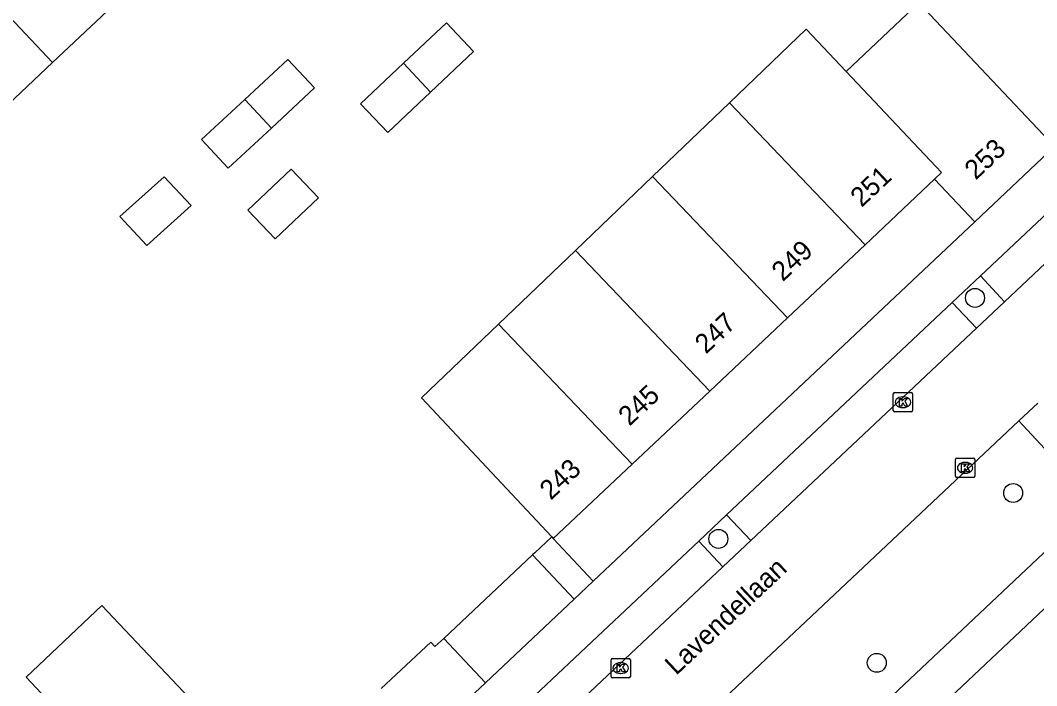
# Model space of a CAD drawing. Extents: x 162542 to 163144, y 380786 to 381511.
# Drawn here: x 162763.9 to 162816.3, y 381361.9 to 381396.2 of the extents above; entities that cross this region are included whole.
import ezdxf

# ---------------------------------------------------------------- set-up
doc = ezdxf.new("R2010")
doc.units = 0
for name, color, linetype in [('IMGEO_Boom', 7, 'Continuous'), ('IMGEO_Groenvoorziening', 7, 'Continuous'), ('IMGEO_Kolk', 7, 'Continuous'), ('IMGEO_Openbare_ruimte_label', 7, 'Continuous'), ('IMGEO_Pand', 7, 'Continuous'), ('IMGEO_Pand_nummerreeks', 7, 'Continuous'), ('IMGEO_Parkeervlak_open', 7, 'Continuous'), ('IMGEO_Rijbaan_lokaal_open', 7, 'Continuous'), ('IMGEO_Voetpad_open', 7, 'Continuous')]:
    doc.layers.add(name, color=color, linetype=linetype)

msp = doc.modelspace()

# ---------------------------------------------------------------- linework, layer by layer
at = {"layer": 'IMGEO_Boom'}
for centre in [(162813.15, 381381.903), (162815.12, 381371.834), (162799.9, 381369.465), (162808.076, 381363.07)]:
    msp.add_circle(centre, 0.489, dxfattribs=at)
at = {"layer": 'IMGEO_Groenvoorziening'}
msp.add_lwpolyline([(162790.307, 381368.636), (162785.72, 381364.334)], dxfattribs=at)
at = {"layer": 'IMGEO_Kolk'}
for p, q in [((162808.928, 381376.091), (162808.928, 381376.943)), ((162809.003, 381377.017), (162809.855, 381377.017)), ((162809.416, 381376.797), (162809.441, 381376.797)), ((162809.929, 381376.943), (162809.929, 381376.091)), ((162809.439, 381376.237), (162809.414, 381376.237)), ((162809.855, 381376.017), (162809.003, 381376.017)), ((162812.139, 381372.708), (162812.139, 381373.56)), ((162812.214, 381373.634), (162813.066, 381373.634)), ((162813.14, 381373.56), (162813.14, 381372.708)), ((162812.627, 381373.414), (162812.652, 381373.414)), ((162813.066, 381372.634), (162812.214, 381372.634)), ((162812.65, 381372.854), (162812.625, 381372.854)), ((162794.357, 381362.374), (162794.357, 381363.226)), ((162794.432, 381363.3), (162795.284, 381363.3)), ((162794.845, 381363.08), (162794.87, 381363.08)), ((162795.358, 381363.226), (162795.358, 381362.374)), ((162794.868, 381362.52), (162794.843, 381362.52)), ((162795.284, 381362.3), (162794.432, 381362.3))]:
    msp.add_line(p, q, dxfattribs=at)
for points in [[(162808.928, 381376.091), (162808.928, 381376.943)], [(162809.003, 381377.017), (162809.855, 381377.017)], [(162809.249, 381376.717), (162809.372, 381376.717), (162809.372, 381376.566), (162809.502, 381376.717), (162809.666, 381376.717), (162809.52, 381376.566), (162809.673, 381376.317), (162809.521, 381376.317), (162809.436, 381376.481), (162809.372, 381376.414), (162809.372, 381376.317), (162809.249, 381376.317), (162809.249, 381376.717)], [(162809.929, 381376.943), (162809.929, 381376.091)], [(162809.855, 381376.017), (162809.003, 381376.017)], [(162812.139, 381372.708), (162812.139, 381373.56)], [(162812.214, 381373.634), (162813.066, 381373.634)], [(162813.14, 381373.56), (162813.14, 381372.708)], [(162812.46, 381373.334), (162812.583, 381373.334), (162812.583, 381373.183), (162812.713, 381373.334), (162812.877, 381373.334), (162812.731, 381373.183), (162812.884, 381372.934), (162812.732, 381372.934), (162812.647, 381373.098), (162812.583, 381373.031), (162812.583, 381372.934), (162812.46, 381372.934), (162812.46, 381373.334)], [(162813.066, 381372.634), (162812.214, 381372.634)], [(162794.357, 381362.374), (162794.357, 381363.226)], [(162794.432, 381363.3), (162795.284, 381363.3)], [(162794.678, 381363), (162794.801, 381363), (162794.801, 381362.849), (162794.931, 381363), (162795.095, 381363), (162794.949, 381362.849), (162795.102, 381362.6), (162794.95, 381362.6), (162794.865, 381362.764), (162794.801, 381362.697), (162794.801, 381362.6), (162794.678, 381362.6), (162794.678, 381363)], [(162795.358, 381363.226), (162795.358, 381362.374)], [(162795.284, 381362.3), (162794.432, 381362.3)]]:
    msp.add_lwpolyline(points, dxfattribs=at)
for centre, start, end in [((162809.005, 381376.941), 91.552, 178.448), ((162809.005, 381376.941), 91.552, 178.448), ((162809.853, 381376.941), 1.552, 88.448), ((162809.853, 381376.941), 1.552, 88.448), ((162809.005, 381376.093), 181.552, 268.448), ((162809.005, 381376.093), 181.552, 268.448), ((162809.853, 381376.093), 271.552, 358.448), ((162809.853, 381376.093), 271.552, 358.448), ((162812.216, 381373.558), 91.552, 178.448), ((162812.216, 381373.558), 91.552, 178.448), ((162813.064, 381373.558), 1.552, 88.448), ((162813.064, 381373.558), 1.552, 88.448), ((162812.216, 381372.71), 181.552, 268.448), ((162812.216, 381372.71), 181.552, 268.448), ((162813.064, 381372.71), 271.552, 358.448), ((162813.064, 381372.71), 271.552, 358.448), ((162794.434, 381363.224), 91.552, 178.448), ((162794.434, 381363.224), 91.552, 178.448), ((162795.282, 381363.224), 1.552, 88.448), ((162795.282, 381363.224), 1.552, 88.448), ((162794.434, 381362.376), 181.552, 268.448), ((162794.434, 381362.376), 181.552, 268.448), ((162795.282, 381362.376), 271.552, 358.448), ((162795.282, 381362.376), 271.552, 358.448)]:
    msp.add_arc(centre, 0.0765, start, end, dxfattribs=at)
for centre, major_axis, ratio, start_param, end_param in [((162809.415, 381376.517), (-0.387, 0.002), 0.722429, 4.712389, 7.853982), ((162809.44, 381376.517), (-0.39, 0.002), 0.717154, 1.570796, 4.712389), ((162812.626, 381373.134), (-0.387, 0.002), 0.722429, 4.712389, 7.853982), ((162812.651, 381373.134), (-0.39, 0.002), 0.717154, 1.570796, 4.712389), ((162794.844, 381362.8), (-0.387, 0.002), 0.722429, 4.712389, 7.853982), ((162794.869, 381362.8), (-0.39, 0.002), 0.717154, 1.570796, 4.712389)]:
    msp.add_ellipse(centre, major_axis=major_axis, ratio=ratio, start_param=start_param, end_param=end_param, dxfattribs=at)
at = {"layer": 'IMGEO_Pand'}
for points in [[(162758.524, 381401.464), (162765.519, 381394.045)], [(162765.519, 381394.045), (162769.749, 381398.033)], [(162754.409, 381397.415), (162761.288, 381390.056), (162765.519, 381394.045)], [(162810.248, 381397.127), (162806.499, 381393.591)], [(162810.248, 381397.127), (162817.247, 381389.715)], [(162785.04, 381392.521), (162787.253, 381394.62), (162785.854, 381396.095), (162783.64, 381394.005)], [(162806.499, 381393.591), (162804.441, 381395.773), (162800.466, 381391.967)], [(162776.823, 381390.664), (162779.049, 381392.74), (162777.675, 381394.198), (162775.448, 381392.138)], [(162783.64, 381394.005), (162781.425, 381391.915), (162782.835, 381390.431), (162785.04, 381392.521)], [(162783.64, 381394.005), (162785.04, 381392.521)], [(162806.499, 381393.591), (162811.426, 381388.368), (162811.063, 381388.026)], [(162775.448, 381392.138), (162773.214, 381390.072), (162774.597, 381388.588), (162776.823, 381390.664)], [(162775.448, 381392.138), (162776.823, 381390.664)], [(162800.466, 381391.967), (162796.491, 381388.161)], [(162800.466, 381391.967), (162807.476, 381384.646)], [(162813.135, 381385.832), (162817.247, 381389.715)], [(162772.678, 381386.677), (162771.277, 381388.149), (162768.992, 381386.094), (162770.383, 381384.606), (162772.678, 381386.677)], [(162777.846, 381388.548), (162775.605, 381386.431), (162777.008, 381384.95), (162779.259, 381387.067), (162777.846, 381388.548)], [(162796.491, 381388.161), (162792.516, 381384.354)], [(162796.491, 381388.161), (162803.47, 381380.872)], [(162811.063, 381388.026), (162807.476, 381384.646)], [(162813.135, 381385.832), (162811.063, 381388.026)], [(162807.476, 381384.646), (162803.47, 381380.872)], [(162792.516, 381384.354), (162788.541, 381380.548)], [(162792.516, 381384.354), (162799.465, 381377.097)], [(162803.47, 381380.872), (162799.465, 381377.097)], [(162788.541, 381380.548), (162784.566, 381376.742), (162791.3, 381369.567)], [(162788.541, 381380.548), (162795.456, 381373.326)], [(162799.465, 381377.097), (162795.456, 381373.326)], [(162795.456, 381373.326), (162791.375, 381369.487)], [(162791.3, 381369.567), (162791.375, 381369.487)], [(162766.496, 381359.843), (162764.153, 381362.325), (162768.073, 381366.029), (162770.456, 381363.508), (162777.216, 381356.357)]]:
    msp.add_lwpolyline(points, dxfattribs=at)
at = {"layer": 'IMGEO_Parkeervlak_open'}
for points in [[(162813.435, 381383.034), (162814.669, 381381.699)], [(162813.221, 381380.336), (162811.975, 381381.662)], [(162800.326, 381370.708), (162801.582, 381369.385)], [(162800.131, 381368.02), (162798.889, 381369.357)]]:
    msp.add_lwpolyline(points, dxfattribs=at)
at = {"layer": 'IMGEO_Rijbaan_lokaal_open'}
for points in [[(162823.097, 381389.628), (162814.669, 381381.699)], [(162814.669, 381381.699), (162813.221, 381380.336)], [(162813.221, 381380.336), (162801.582, 381369.385)], [(162815.416, 381375.559), (162816.39, 381376.475)], [(162815.416, 381375.559), (162798.77, 381359.886)], [(162801.582, 381369.385), (162800.131, 381368.02)], [(162800.131, 381368.02), (162782.534, 381351.464)]]:
    msp.add_lwpolyline(points, dxfattribs=at)
at = {"layer": 'IMGEO_Voetpad_open'}
for points in [[(162808.765, 381354.3), (162806.738, 381356.451), (162849.964, 381397.181)], [(162821.873, 381390.968), (162813.435, 381383.034)], [(162793.438, 381367.289), (162813.135, 381385.832)], [(162813.435, 381383.034), (162811.975, 381381.662)], [(162811.975, 381381.662), (162800.326, 381370.708)], [(162802.891, 381355.725), (162819.386, 381371.27), (162815.416, 381375.559)], [(162800.326, 381370.708), (162798.889, 381369.357)], [(162798.889, 381369.357), (162790.142, 381361.133), (162785.742, 381356.994), (162781.279, 381352.797)], [(162791.3, 381369.567), (162790.424, 381368.746), (162790.307, 381368.636)], [(162791.375, 381369.487), (162793.438, 381367.289)], [(162792.446, 381366.355), (162790.307, 381368.636)], [(162792.446, 381366.355), (162793.438, 381367.289)], [(162787.868, 381362.045), (162792.446, 381366.355)], [(162785.72, 381364.334), (162785.268, 381363.91), (162785.049, 381364.143), (162782.487, 381361.741)], [(162785.72, 381364.334), (162787.868, 381362.045)], [(162784.859, 381359.212), (162787.868, 381362.045)]]:
    msp.add_lwpolyline(points, dxfattribs=at)

# ---------------------------------------------------------------- texts
at = {"layer": 'IMGEO_Openbare_ruimte_label'}
msp.add_text('Lavendellaan', height=1, rotation=43.2569, dxfattribs=at).set_placement((162797.719, 381362.395))
at = {"layer": 'IMGEO_Pand_nummerreeks'}
for s, rotation, p in [('253', 43.1552, (162813.188, 381387.952)), ('251', 43.0979, (162807.293, 381386.541)), ('249', 43.0979, (162803.227, 381382.71)), ('247', 43.0979, (162799.26, 381378.972)), ('245', 43.052, (162795.308, 381375.252)), ('243', 43.052, (162791.249, 381371.434))]:
    msp.add_text(s, height=1, rotation=rotation, dxfattribs=at).set_placement(p)

doc.saveas('drawing.dxf')
